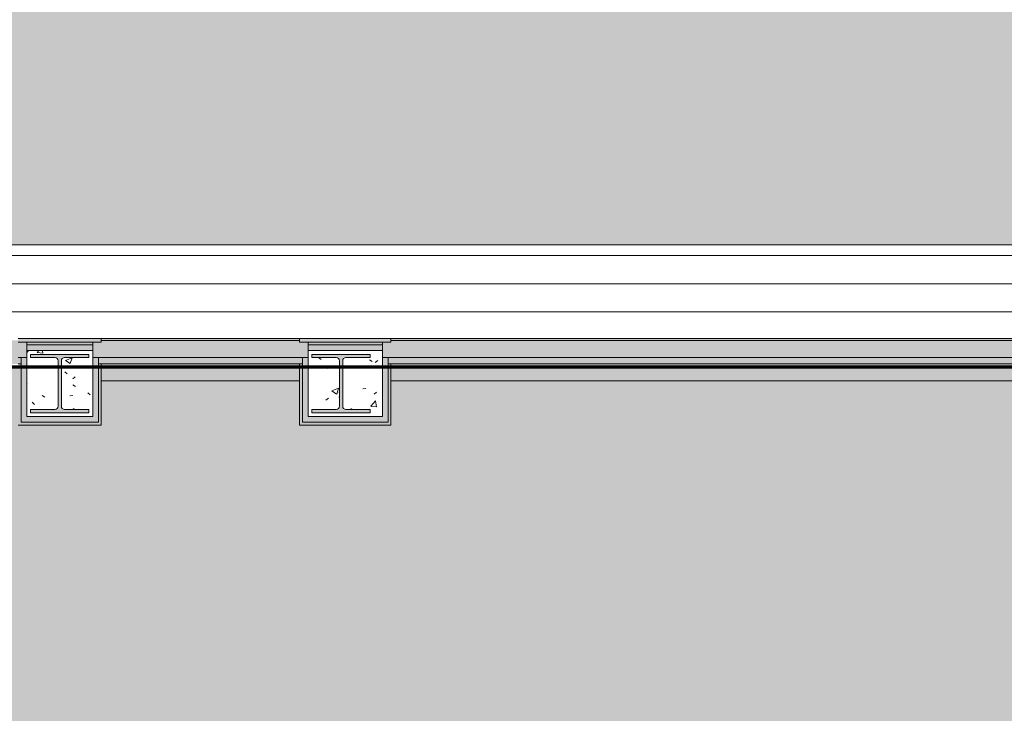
# Model space of a CAD drawing. Header units: millimetres. Extents: x -62758 to 78208, y -26429 to 33271.
# Tile 517 of 656: x -14909 to -9659, y 11067 to 14767. Entities that reach past the tile are written whole.
import ezdxf

# ---------------------------------------------------------------- set-up
doc = ezdxf.new("R2010")
doc.units = ezdxf.units.MM
for name, color, linetype, lineweight in [('A-DETL', 90, 'Continuous', 9), ('A-FLOR', 192, 'Continuous', 18), ('A-FLOR-PATT', 8, 'Continuous', 18), ('A-GENM', 13, 'Continuous', 9), ('A-WALL', 113, 'Continuous', 18), ('A-WALL-PATT', 111, 'Continuous', 25), ('S-COLS', 52, 'Continuous', 9)]:
    doc.layers.add(name, color=color, linetype=linetype, lineweight=lineweight)

# ---------------------------------------------------------------- blocks, each defined once
blk = doc.blocks.new('Modelos genéricos 1 - Modelos genéricos 3-5029057-PLANTA DE IMPERMEABILIZAÇÃO - TÉRREO')
at = {"layer": 'A-GENM', "lineweight": 5}
h = blk.add_hatch(dxfattribs=at)
h.set_pattern_fill('FP_131', color=256, style=0, pattern_type=2)
h.set_pattern_definition([(0, (2252.91, 2858.25), (0, 150), [])])
h.paths.add_polyline_path([(-14712.7, 7055.9), (-10508.2, 7055.9), (-10508.2, 7555.9), (-30776.4, 7555.9), (-30776.4, 13065.9), (-1295.5, 13065.9), (-1295.5, 10478.9), (-1239.5, 10478.9), (-1239.4, 10135.9), (-795.5, 10135.9), (-795.5, 13565.9), (-31276.4, 13565.9), (-31276.4, 7055.9), (-18799.9, 7055.9)])
at = {"layer": 'A-GENM', "color": 130, "lineweight": 5}
for p, q in [((-795.5, 13565.9), (-31276.4, 13565.9)), ((-14916.5, 13065.9), (-14474.5, 13065.9)), ((-13416.5, 13065.9), (-12929.5, 13065.9))]:
    blk.add_line(p, q, dxfattribs=at)
blk = doc.blocks.new('_ARQPWR_Pilar perfil I - _TP52-5763035-PLANTA DE IMPERMEABILIZAÇÃO - TÉRREO')
at = {"layer": 'S-COLS', "lineweight": 5}
blk.add_hatch(color=256, dxfattribs=at).paths.add_polyline_path([(-156, -156), (156, -156), (156, -138.6), (26.1, -138.6), (13.8, -133.5), (8.7, -121.2), (8.7, 121.2), (13.8, 133.5), (26.1, 138.6), (156, 138.6), (156, 156), (-156, 156), (-156, 138.6), (-26.1, 138.6), (-13.7, 133.3), (-8.7, 121.2), (-8.7, -121.2), (-13.8, -133.5), (-26.1, -138.6), (-156, -138.6), (-156, -154.1)])
at = {"layer": 'S-COLS', "color": 130, "lineweight": 5}
for p, q in [((156, 156), (-156, 156)), ((-156, 156), (-156, 138.6)), ((-156, 138.6), (-26.1, 138.6)), ((-8.7, 121.2), (-8.7, -121.2)), ((8.7, -121.2), (8.7, 121.2)), ((26.1, 138.6), (156, 138.6)), ((156, 138.6), (156, 156)), ((-26.1, -138.6), (-156, -138.6)), ((-156, -138.6), (-156, -156)), ((-156, -156), (156, -156)), ((156, -138.6), (26.1, -138.6)), ((156, -156), (156, -138.6))]:
    blk.add_line(p, q, dxfattribs=at)
for centre, start, end in [((-26.1, 121.2), 0, 90), ((26.1, 121.2), 90, 180), ((-26.1, -121.2), 270, 0), ((26.1, -121.2), 180, 270)]:
    blk.add_arc(centre, 17.4, start, end, dxfattribs=at)
blk = doc.blocks.new('FX-PNC-PILAR-TP113 - FX-PNC-PILAR-TP01-5761997-PLANTA DE IMPERMEABILIZAÇÃO - TÉRREO')
at = {"layer": 'S-COLS', "lineweight": 5}
h = blk.add_hatch(dxfattribs=at)
h.set_pattern_fill('FP_290', color=256, style=0, pattern_type=2)
h.set_pattern_definition([(320, (-61614.38, 22988.45), (-31.8783, -364.368), [38.1, -419.1]), (265, (-61614.38, 22988.45), (382.113, 70.486), [30.48, -335.28]), (10.451, (-61617.04, 22958.1), (350.2334, -293.885), [32.38, -356.18]), (316.184, (-61512.8, 22988.45), (-84.086, -542.158), [57.15, -628.65]), (6.636, (-61519.8, 22943.27), (494.855, -474.805), [48.57, -534.27]), (261.184, (-61512.8, 22988.45), (494.85, -474.81), [45.72, -502.92]), (291, (-61538.18, 22937.65), (-204.5305, -303.2285), [38.1, -419.1]), (236, (-61538.18, 22937.65), (368.376, -123.604), [30.48, -335.28]), (341.451, (-61555.22, 22912.4), (163.843, -426.834), [32.38, -356.18]), (307.5, (-61614.38, 22988.45), (169.11015, -6.17665), [16.764, -314.452, 16.764, -660.146]), (307.5, (-61614.38, 22988.45), (169.11015, -6.17665), [-347.98, -323.596, 16.764, -319.786]), (277.5, (-61614.38, 22988.45), (200.3615, -133.6389), [16.764, -177.292, 16.764, -435.102]), (277.5, (-61614.38, 22988.45), (200.3615, -133.6389), [-210.82, -306.832, 16.764, -111.506]), (237.5, (-61614.38, 23101.74), (-11.4584, -271.1818), [16.764, -110.236, 16.764, -905.256]), (237.5, (-61614.38, 23101.74), (-11.4584, -271.1818), [-143.764, -379.476, 16.764, -509.016]), (227.5, (-61614.38, 23152.54), (50.8528, -296.2585), [16.764, -148.336, 16.764, -619.76]), (227.5, (-61614.38, 23152.54), (50.8528, -296.2585), [-181.864, -246.38, 16.764, -356.616])])
h.paths.add_polyline_path([(-48964.5, 36192.7), (-48964.5, 35963), (-48612.5, 35963), (-48612.5, 36360), (-48964.5, 36360), (-48964.5, 36340)])
h.paths.add_polyline_path([(-48944.5, 36192.7), (-48944.5, 36340), (-48927.1, 36340), (-48927.1, 36210.1), (-48921.8, 36197.7), (-48909.7, 36192.7), (-48667.3, 36192.7), (-48655, 36197.8), (-48649.9, 36210.1), (-48649.9, 36340), (-48632.5, 36340), (-48632.5, 36028), (-48649.9, 36028), (-48649.9, 36157.9), (-48655.2, 36170.3), (-48667.3, 36175.3), (-48909.7, 36175.3), (-48922, 36170.2), (-48927.1, 36157.9), (-48927.1, 36028), (-48944.5, 36028), (-48944.5, 36175.3)])
at = {"layer": 'S-COLS', "color": 130, "lineweight": 5}
for p, q in [((-48612.5, 36360), (-48964.5, 36360)), ((-48964.5, 36360), (-48964.5, 35963)), ((-48612.5, 35963), (-48612.5, 36360)), ((-48964.5, 35963), (-48612.5, 35963))]:
    blk.add_line(p, q, dxfattribs=at)
blk = doc.blocks.new('FX-PNC-PILAR-TP114 - FX-PNC-PILAR-TP01-5762025-PLANTA DE IMPERMEABILIZAÇÃO - TÉRREO')
at = {"layer": 'S-COLS', "lineweight": 5}
h = blk.add_hatch(dxfattribs=at)
h.set_pattern_fill('FP_291', color=256, style=0, pattern_type=2)
h.set_pattern_definition([(320, (-61614.38, 21488.45), (-31.8783, -364.368), [38.1, -419.1]), (265, (-61614.38, 21488.45), (382.113, 70.486), [30.48, -335.28]), (10.451, (-61617.04, 21458.1), (350.2334, -293.885), [32.38, -356.18]), (316.184, (-61512.8, 21488.45), (-84.086, -542.158), [57.15, -628.65]), (6.636, (-61519.8, 21443.27), (494.855, -474.805), [48.57, -534.27]), (261.184, (-61512.8, 21488.45), (494.85, -474.81), [45.72, -502.92]), (291, (-61538.18, 21437.65), (-204.5305, -303.2285), [38.1, -419.1]), (236, (-61538.18, 21437.65), (368.376, -123.604), [30.48, -335.28]), (341.451, (-61555.22, 21412.4), (163.843, -426.834), [32.38, -356.18]), (307.5, (-61614.38, 21488.45), (169.11015, -6.17665), [16.764, -314.452, 16.764, -660.146]), (307.5, (-61614.38, 21488.45), (169.11015, -6.17665), [-347.98, -323.596, 16.764, -319.786]), (277.5, (-61614.38, 21488.45), (200.3615, -133.6389), [16.764, -177.292, 16.764, -435.102]), (277.5, (-61614.38, 21488.45), (200.3615, -133.6389), [-210.82, -306.832, 16.764, -111.506]), (237.5, (-61614.38, 21601.74), (-11.4584, -271.1818), [16.764, -110.236, 16.764, -905.256]), (237.5, (-61614.38, 21601.74), (-11.4584, -271.1818), [-143.764, -379.476, 16.764, -509.016]), (227.5, (-61614.38, 21652.54), (50.8528, -296.2585), [16.764, -148.336, 16.764, -619.76]), (227.5, (-61614.38, 21652.54), (50.8528, -296.2585), [-181.864, -246.38, 16.764, -356.616])])
h.paths.add_polyline_path([(-48964.5, 36157.9), (-48964.5, 36008), (-48612.5, 36008), (-48612.5, 36360), (-48964.5, 36360), (-48964.5, 36175.3)])
h.paths.add_polyline_path([(-48944.5, 36192.7), (-48944.5, 36340), (-48927.1, 36340), (-48927.1, 36210.1), (-48922, 36197.8), (-48909.7, 36192.7), (-48664.7, 36193.8), (-48655, 36197.8), (-48649.9, 36210.1), (-48649.9, 36340), (-48632.5, 36340), (-48632.5, 36028), (-48649.9, 36028), (-48649.9, 36157.9), (-48655.2, 36170.3), (-48667.3, 36175.3), (-48909.7, 36175.3), (-48922, 36170.2), (-48927.1, 36157.9), (-48927.1, 36028), (-48944.5, 36028), (-48944.5, 36175.3)])
at = {"layer": 'S-COLS', "color": 130, "lineweight": 5}
for p, q in [((-48612.5, 36360), (-48964.5, 36360)), ((-48964.5, 36360), (-48964.5, 36008)), ((-48612.5, 36008), (-48612.5, 36360)), ((-48964.5, 36008), (-48612.5, 36008))]:
    blk.add_line(p, q, dxfattribs=at)
blk = doc.blocks.new('BE-PMSa-MOD-ARQ-ESCOLA-EX-000-R_0056_rvt-1-PLANTA DE IMPERMEABILIZAÇÃO - TÉRREO')
at = {"layer": 'A-FLOR-PATT', "lineweight": 5}
h = blk.add_hatch(dxfattribs=at)
h.set_pattern_fill('FP_7', color=31, style=0, pattern_type=2)
h.set_pattern_definition([(0, (0, 0), (812.8, 203.2), [33.528, -576.072, 33.528, -576.072, -3251.2]), (0, (0, 0), (812.8, 203.2), [-1219.2, 33.528, -1185.672, 33.528, -576.072, -1422.4]), (0, (0, 0), (812.8, 203.2), [-3048, 33.528, -372.872, 33.528, -982.472]), (120, (304.8, 101.6), (-582.3764, 602.30545), [33.528, -576.072, 33.528, -576.072, -3251.2]), (120, (304.8, 101.6), (-582.3764, 602.30545), [-1219.2, 33.528, -1185.672, 33.528, -576.072, -1422.4]), (120, (304.8, 101.6), (-582.3764, 602.30545), [-3048, 33.528, -372.872, 33.528, -982.472]), (240, (406.4, 508), (-230.4236, -805.50545), [33.528, -576.072, 33.528, -576.072, -3251.2]), (240, (406.4, 508), (-230.4236, -805.50545), [-1219.2, 33.528, -1185.672, 33.528, -576.072, -1422.4]), (240, (406.4, 508), (-230.4236, -805.50545), [-3048, 33.528, -372.872, 33.528, -982.472])])
h.paths.add_polyline_path([(-21335.5, 7705.9), (-21335.5, 10261.3), (-20691.5, 10262.1), (-20691.5, 10507.9), (-20249.5, 10507.9), (-20249.5, 10261.3), (-14566.5, 10262.1), (-14566.5, 10507.9), (-14124.5, 10507.9), (-14124.5, 10261.4), (-13021.5, 10262.1), (-13021.5, 10462.9), (-12669.5, 10462.9), (-12669.1, 10261.4), (-12135.5, 10261.4), (-12135.5, 10260.2), (-7685.5, 10260.2), (-7685.5, 10478.9), (-7295.5, 10478.9), (-7295.5, 10260.2), (-2935.5, 10260.2), (-2935.5, 10229.1), (-2918, 10224.4), (-2905.2, 10211.6), (-2900.9, 10192.8), (-2906, 10175.9), (-2913.4, 10168.4), (-2900.9, 10155.9), (-2895.5, 10135.9), (-2844.4, 10135.9), (-2844.4, 10478.9), (-2454.4, 10478.9), (-2454.4, 10135.9), (-1629.5, 10135.9), (-1629.5, 10478.9), (-1445.5, 10478.9), (-1445.5, 12840.9), (-2430.4, 12840.9), (-2430.4, 12609.4), (-2868.4, 12609.4), (-2868.4, 12840.9), (-7295.5, 12840.9), (-7295.5, 12633.9), (-7685.5, 12633.9), (-7685.5, 12840.9), (-12929.5, 12840.9), (-12929.5, 12604.9), (-13416.5, 12604.9), (-13416.5, 12840.9), (-14474.5, 12840.9), (-14474.5, 12604.9), (-14916.5, 12604.9), (-14916.5, 12840.9), (-20249.5, 12840.9), (-20249.5, 12604.9), (-20691.5, 12604.9), (-20691.5, 12840.9), (-25674.5, 12840.9), (-25674.5, 12604.9), (-26116.5, 12604.9), (-26116.5, 12840.9), (-27395.5, 12840.9), (-27395.5, 7705.9), (-26974.2, 7705.9)])
h.paths.add_polyline_path([(-26114.5, 10066.9), (-26114.5, 10506.9), (-25676.5, 10506.9), (-25676.5, 10066.9), (-26099.5, 10066.9)])
h.paths.add_polyline_path([(-7637.5, 10139.9), (-7637.5, 10433.9), (-7640.5, 10433.9), (-7640.5, 10139.9)])
h.paths.add_polyline_path([(-7343.5, 10139.9), (-7340.5, 10139.9), (-7340.5, 10433.9), (-7343.5, 10433.9), (-7343.5, 10142.9)])
h.paths.add_polyline_path([(-2931.6, 10174.8), (-2927.7, 10175.9), (-2922.7, 10178.8), (-2917.3, 10186.6), (-2915.9, 10190.6), (-2915.9, 10197.6), (-2918.2, 10204.1), (-2922.7, 10209.4), (-2931.2, 10213.3), (-2935.5, 10213.3), (-2934.5, 10175.6), (-2933.4, 10175.3)])
h.paths.add_polyline_path([(3940.5, 31476.9), (3940.5, 32334.9), (-33454.5, 32775.7), (-33454.5, 31476.9), (3679.7, 31476.9)])
h = blk.add_hatch(dxfattribs=at)
h.set_pattern_fill('FP_5', color=215, style=0, pattern_type=2)
h.set_pattern_definition([(45, (-18186.55, -4434.14), (0, 212.13203), [450, -150]), (135, (-18080.48, -4328.07), (1e-14, 212.13203), [450, -150])])
h.paths.add_polyline_path([(-7477.5, -25688.8), (-7477.5, 2311.9), (-2935.5, 2311.9), (-2935.5, 7555.9), (-10508.2, 7555.9), (-10508.2, 7055.9), (-31276.4, 7055.9), (-31276.4, 13565.9), (-1433, 13565.9), (-1433, 16651.9), (-1626.5, 16651.9), (-1626.5, 16845.9), (-7087.5, 16845.9), (-7087.5, 16651.9), (-7471.5, 16651.9), (-7471.5, 16845.9), (-10558.5, 16845.9), (-10558.5, 16625.9), (-11000.5, 16625.9), (-11000.5, 16845.9), (-18577.5, 16845.9), (-18577.5, 16651.9), (-18961.5, 16651.9), (-18961.5, 16845.9), (-22082.5, 16845.9), (-22082.5, 16651.9), (-22466.5, 16651.9), (-22466.5, 16845.9), (-30072.5, 16845.9), (-30072.5, 16651.9), (-30456.5, 16651.9), (-30456.5, 16845.9), (-33457, 16845.9), (-33457, 15656.9), (-33352.5, 15656.9), (-33352.5, 15266.9), (-33457, 15266.9), (-33456.7, 7973.4), (-33325.5, 7973.4), (-33325.5, 7540.4), (-33457, 7540.4), (-33457, 6792.9), (-33747, 6792.9), (-33747, 7759.3), (-34115.5, 7759.3), (-34115.5, 7729.3), (-36915.5, 7730.2), (-36915.5, 7759.3), (-37320.5, 7759.3), (-37320.5, 7540.4), (-37758.5, 7540.4), (-37758.5, 7759.3), (-38115.5, 7759.3), (-38115.5, 7729.3), (-40915.5, 7730.2), (-40915.5, 7759.3), (-41332, 7759.3), (-41332, 7303), (-41294.1, 7303), (-41294.1, 7360.3), (-33786, 7359.8), (-33786, 7303), (-33748, 7303), (-33748, 7233.4), (-33786, 7233.4), (-33786, 7159.6), (-41294.1, 7160.3), (-41294.1, 7233.4), (-41332, 7233.4), (-41332, 6792.9), (-41622, 6792.9), (-41622, 7540.4), (-41753.5, 7540.4), (-41753.5, 7973.4), (-41622, 7973.4), (-41622, 8962.8), (-44952, 8962.8), (-44952, 7948.9), (-44844.5, 7948.9), (-44844.5, 7564.9), (-44952, 7564.9), (-44952, 6792.9), (-45242, 6792.9), (-45242, 7233.4), (-45259, 7233.4), (-45259, 7303), (-45242, 7303), (-45242, 7750.6), (-46750.9, 7750.6), (-46750.9, 7729.3), (-49550.9, 7730.2), (-49550.9, 7750.6), (-49809, 7750.6), (-49809, 7540.4), (-49941.5, 7540.4), (-49941.5, 7360.3), (-46497, 7359.8), (-46497, 7303), (-46459, 7303), (-46459, 7233.4), (-46497, 7233.4), (-46497, 7159.6), (-49941.5, 7159.6), (-49941.5, 6792.9), (-50231.5, 6792.9), (-50231.5, 7759.3), (-57817, 7759.3), (-57817, 7360.3), (-50290.3, 7359.8), (-50290.3, 7303), (-50252.3, 7303), (-50252.3, 7233.4), (-50290.3, 7233.4), (-50290.3, 7159.6), (-57817, 7159.6), (-57817, 6792.9), (-57979.5, 6792.9), (-57979.5, 6752.9), (-57990.5, 6752.9), (-57990.5, 5756), (-57979.5, 5756), (-57979.5, 5716), (-57983, 5716), (-57983, 5636), (-58037, 5636), (-58037, 3636), (-57983, 3636), (-57983, 3556), (-57993, 3556), (-57993, 3516), (-58004, 3516), (-58004, 2351.5), (-57993, 2351.5), (-57993, 2311.5), (-52960.9, 2311.5), (-52960.9, 2401), (-52558.4, 2401), (-52558.4, 2311.5), (-46406.8, 2311.5), (-46406.8, 2388), (-46020.8, 2388), (-46020.8, 2311.5), (-39870.2, 2311.5), (-39870.2, 2387.6), (-39484.2, 2387.6), (-39484.2, 2311.5), (-33327.4, 2311.5), (-33327.4, 2387.6), (-32941.4, 2387.6), (-32941.4, 2311.5), (-30833.3, 2311.5), (-30833.3, 2322), (-30831.3, 2324), (-30773.3, 2324), (-30773.3, 2311.5), (-28535.8, 2311.5), (-28535.8, 2324), (-28477.8, 2324), (-28475.8, 2322), (-28475.8, 2311.5), (-27088, 2311.5), (-27088, 2392.6), (-26712, 2392.6), (-26712, 2311.5), (-9894.9, 2311.5), (-9894.9, -25665.7), (-7620.6, -25687.4), (-7620.3, -25685.9), (-7546.3, -25687.4)])
h.paths.add_polyline_path([(-7730.1, -25658.7), (-7770.1, -25657.9), (-7751.4, -24718.1), (-7711.4, -24718.9), (-7718.2, -25063.7)])
h.paths.add_polyline_path([(-9669.7, -25620.1), (-9709.7, -25619.3), (-9691, -24679.5), (-9651, -24680.3), (-9669.4, -25603.3)])
h.paths.add_polyline_path([(-8711.3, -22737.2), (-8712.4, -22733.4), (-8713.6, -22734.8), (-8712.4, -22736.1)])
h.paths.add_polyline_path([(-8711.3, -22739.1), (-8711.3, -22737.2), (-8713.3, -22737.2), (-8712.1, -22738.3)])
h.paths.add_polyline_path([(-8711.3, -22730.4), (-8713.6, -22733.4), (-8711.3, -22731.2)])
h.paths.add_polyline_path([(-8661.3, -22732.2), (-8660.1, -22736), (-8658.9, -22734.7), (-8660.1, -22733.4)])
h.paths.add_polyline_path([(-8661.3, -22731.2), (-8661.3, -22732.2), (-8659.9, -22732.2)])
h.paths.add_polyline_path([(-8711.3, -22739.7), (-8711.3, -22739.1), (-8723.5, -22739.5), (-8730, -22739.1), (-8739.2, -22739.6), (-8741.7, -22738.3), (-8741.9, -22732.2), (-8740.8, -22730.1), (-8733.4, -22729.8), (-8726.3, -22730.4), (-8716.9, -22729.9), (-8711.3, -22729.7), (-8661.3, -22730.4), (-8661.3, -22731.2), (-8645.7, -22729.8), (-8634, -22730.7), (-8631.8, -22730.4), (-8629.5, -22736), (-8630.5, -22739.1), (-8631.3, -22738.3), (-8632.2, -22738.3), (-8641.2, -22739.7), (-8656.5, -22739), (-8661.3, -22739.2), (-8661.3, -22739.7)])
h.paths.add_polyline_path([(-8630.9, -22737.6), (-8629, -22734.7), (-8631, -22732.2), (-8631.2, -22736.6), (-8631, -22737.2)])
h.paths.add_polyline_path([(-27043, 2311.5), (-27040.5, 2311.5), (-27040.5, 2342.6), (-26757, 2342.6), (-26757, 2347.6), (-27043, 2347.6), (-27043, 2322.6)])
h.paths.add_polyline_path([(-57884.2, 2405.1), (-57910.1, 2408.5), (-57934.2, 2418.5), (-57954.9, 2434.4), (-57970.8, 2455.1), (-57980.8, 2479.2), (-57984.2, 2505.1), (-57980.8, 2531), (-57970.8, 2555.1), (-57954.9, 2575.8), (-57934.2, 2591.7), (-57910.1, 2601.7), (-57884.2, 2605.1), (-57858.4, 2601.7), (-57834.2, 2591.7), (-57813.5, 2575.8), (-57797.6, 2555.1), (-57787.6, 2531), (-57784.2, 2505.1), (-57787.6, 2479.2), (-57797.6, 2455.1), (-57813.5, 2434.4), (-57834.2, 2418.5), (-57858.4, 2408.5)])
h.paths.add_polyline_path([(-45986.7, 2407.5), (-46012.6, 2410.9), (-46036.7, 2420.9), (-46057.4, 2436.8), (-46073.3, 2457.5), (-46083.3, 2481.7), (-46086.7, 2507.5), (-46083.3, 2533.4), (-46073.3, 2557.5), (-46057.4, 2578.2), (-46035.8, 2594.5), (-46012, 2604.2), (-45986.7, 2607.5), (-45960.9, 2604.1), (-45936.7, 2594.1), (-45916, 2578.2), (-45900.1, 2557.5), (-45890.1, 2533.4), (-45886.7, 2507.5), (-45890.1, 2481.7), (-45900.1, 2457.5), (-45916, 2436.8), (-45936.7, 2420.9), (-45960.9, 2410.9)])
h.paths.add_polyline_path([(-33908.2, 2410.8), (-33934.1, 2414.2), (-33958.2, 2424.2), (-33978.9, 2440.1), (-33994.8, 2460.8), (-34004.8, 2484.9), (-34008.2, 2510.8), (-34004.8, 2536.7), (-33994.8, 2560.8), (-33978.9, 2581.5), (-33958.2, 2597.4), (-33934.1, 2607.4), (-33908.2, 2610.8), (-33882.3, 2607.4), (-33858.2, 2597.4), (-33837.5, 2581.5), (-33821.6, 2560.8), (-33811.6, 2536.7), (-33808.2, 2510.8), (-33811.6, 2484.9), (-33821.6, 2460.8), (-33837.5, 2440.1), (-33858.2, 2424.2), (-33882.3, 2414.2)])
h.paths.add_polyline_path([(-43358, 4810.1), (-43355.4, 4807.7), (-43354.2, 4810.1), (-43356.8, 4810.1)])
h.paths.add_polyline_path([(-43359.8, 4810.1), (-43356.8, 4807.8), (-43359, 4810.1)])
h.paths.add_polyline_path([(-43358, 4860.1), (-43354.2, 4861.2), (-43355.5, 4862.4), (-43356.8, 4861.2)])
h.paths.add_polyline_path([(-43359, 4860.1), (-43358, 4860.1), (-43358, 4861.4)])
h.paths.add_polyline_path([(-43355.5, 4892.3), (-43358, 4890.3), (-43353.6, 4890.1), (-43353.6, 4891.1), (-43354.9, 4891.9)])
h.paths.add_polyline_path([(-43351.1, 4810.1), (-43353, 4810.1), (-43353, 4808), (-43351.9, 4809.2)])
h.paths.add_polyline_path([(-43355.5, 4778.9), (-43360.1, 4780.6), (-43360.4, 4788), (-43359.8, 4795), (-43360.3, 4804.4), (-43360.5, 4810.1), (-43359.8, 4860.1), (-43359, 4860.1), (-43360.4, 4875.6), (-43359.5, 4887.3), (-43359.8, 4889.5), (-43354.2, 4891.9), (-43351.1, 4890.8), (-43351.9, 4890), (-43351.9, 4889.1), (-43350.5, 4880.1), (-43351.2, 4864.8), (-43351, 4860.1), (-43350.5, 4860.1), (-43351.3, 4779.7), (-43354.7, 4779)])
h.paths.add_polyline_path([(-33902.7, 7378.2), (-33928.6, 7381.6), (-33952.7, 7391.6), (-33973.5, 7407.5), (-33989.3, 7428.2), (-33999.3, 7452.3), (-34002.7, 7478.2), (-33999.3, 7504.1), (-33989.3, 7528.2), (-33973.5, 7548.9), (-33952.7, 7564.8), (-33928.6, 7574.8), (-33902.7, 7578.2), (-33876.9, 7574.8), (-33852.7, 7564.8), (-33832, 7548.9), (-33816.1, 7528.2), (-33806.2, 7504.1), (-33802.7, 7478.2), (-33806.2, 7452.3), (-33816.1, 7428.2), (-33832, 7407.5), (-33855.7, 7390.3), (-33876.9, 7381.6)])
h.paths.add_polyline_path([(-57704.1, 7403.2), (-57730, 7406.6), (-57754.1, 7416.6), (-57774.8, 7432.5), (-57790.7, 7453.2), (-57800.7, 7477.3), (-57804.1, 7503.2), (-57800.7, 7529.1), (-57790.7, 7553.2), (-57774.8, 7573.9), (-57754.1, 7589.8), (-57730, 7599.8), (-57704.1, 7603.2), (-57678.2, 7599.8), (-57654.1, 7589.8), (-57633.4, 7573.9), (-57617.5, 7553.2), (-57607.5, 7529.1), (-57604.1, 7503.2), (-57607.5, 7477.3), (-57617.5, 7453.2), (-57633.4, 7432.5), (-57654.1, 7416.6), (-57678.2, 7406.6)])
h.paths.add_polyline_path([(-41174.6, 7436.7), (-41200.4, 7440.1), (-41224.6, 7450.1), (-41245.3, 7466), (-41261.2, 7486.7), (-41271.2, 7510.8), (-41274.6, 7536.7), (-41271.2, 7562.6), (-41261.2, 7586.7), (-41245.3, 7607.4), (-41224.6, 7623.3), (-41200.4, 7633.3), (-41174.6, 7636.7), (-41148.7, 7633.3), (-41124.6, 7623.3), (-41103.9, 7607.4), (-41088, 7586.7), (-41078, 7562.6), (-41074.6, 7536.7), (-41078, 7510.8), (-41088, 7486.7), (-41103.9, 7466), (-41124.6, 7450.1), (-41148.7, 7440.1)])
h.paths.add_polyline_path([(-30626.4, 7705.9), (-28410.4, 7705.9), (-28410.4, 7948.9), (-28020.4, 7948.9), (-28020.4, 7705.9), (-27395.5, 7705.9), (-27395.5, 12840.9), (-26116.5, 12840.9), (-26116.5, 12915.9), (-28020.4, 12915.9), (-28020.4, 12633.9), (-28410.4, 12633.9), (-28410.4, 12915.9), (-30626.4, 12915.9), (-30626.4, 7826.3)])
h.paths.add_polyline_path([(-30776.4, 7555.9), (-30626.4, 7555.9), (-30626.4, 7705.9), (-30776.4, 7705.9), (-30776.4, 7605.2)])
h.paths.add_polyline_path([(-33883.1, 7710.8), (-33889.3, 7712.5), (-33891.9, 7714.5), (-33895.2, 7720.1), (-33895.2, 7726.6), (-33891.3, 7732.5), (-33883.5, 7735.8), (-33879.9, 7735.4), (-33873.7, 7731.2), (-33871, 7726.6), (-33871, 7720.1), (-33874.3, 7714.5), (-33879.9, 7711.3)])
h.paths.add_polyline_path([(-57603.3, 7713.3), (-57609.5, 7714.9), (-57612.1, 7716.9), (-57615.3, 7722.5), (-57615.3, 7729), (-57612.1, 7734.6), (-57606.5, 7737.8), (-57600, 7737.8), (-57594.4, 7734.6), (-57591.2, 7729), (-57591.2, 7722.5), (-57594.4, 7716.9), (-57600, 7713.7)])
h.paths.add_polyline_path([(-13416.5, 12840.9), (-13416.5, 12915.9), (-14474.5, 12915.9), (-14474.5, 12840.9), (-13491.5, 12840.9)])
h.paths.add_polyline_path([(-12929.5, 12840.9), (-7685.5, 12840.9), (-7685.5, 12915.9), (-12929.5, 12915.9)])
h.paths.add_polyline_path([(-19821.7, 12840.9), (-14916.5, 12840.9), (-14916.5, 12915.9), (-20249.5, 12915.9), (-20249.5, 12840.9)])
h.paths.add_polyline_path([(-20691.5, 12840.9), (-20691.5, 12915.9), (-25674.5, 12915.9), (-25674.5, 12840.9), (-20766.5, 12840.9)])
h.paths.add_polyline_path([(-7295.5, 12840.9), (-2868.4, 12840.9), (-2868.4, 12915.9), (-7295.5, 12915.9)])
h.paths.add_polyline_path([(-2430.4, 12840.9), (-1445.5, 12840.9), (-1445.5, 12915.9), (-2430.4, 12915.9)])
h.paths.add_polyline_path([(-7310.5, 13017.9), (-7295.5, 13017.9), (-7295.5, 13065.9), (-7685.5, 13065.9), (-7685.5, 13017.9), (-7340.5, 13017.9)])
h.paths.add_polyline_path([(-28065.4, 13017.9), (-28020.4, 13017.9), (-28020.4, 13065.9), (-28410.4, 13065.9), (-28410.4, 13017.9), (-28077.6, 13017.9)])
h.paths.add_polyline_path([(-2451.1, 13042.4), (-2430.4, 13042.4), (-2430.4, 13065.9), (-2868.4, 13065.9), (-2868.4, 13042.4), (-2475.4, 13042.4)])
h.paths.add_polyline_path([(-26116.5, 13046.9), (-25674.5, 13046.9), (-25674.5, 13065.9), (-26116.5, 13065.9), (-26116.5, 13055.9)])
h.paths.add_polyline_path([(-12974.5, 13046.9), (-12929.5, 13046.9), (-12929.5, 13065.9), (-13416.5, 13065.9), (-13416.5, 13046.9), (-13180, 13046.9)])
h.paths.add_polyline_path([(-20294.5, 13046.9), (-20249.5, 13046.9), (-20249.5, 13065.9), (-20691.5, 13065.9), (-20691.5, 13046.9), (-20332.6, 13046.9)])
h.paths.add_polyline_path([(-14519.5, 13046.9), (-14474.5, 13046.9), (-14474.5, 13065.9), (-14916.5, 13065.9), (-14916.5, 13046.9), (-14712.7, 13046.9)])
h.paths.add_polyline_path([(-8501.7, 14834.1), (-8498.8, 14836), (-8501.7, 14836.9), (-8503.9, 14835.6)])
h.paths.add_polyline_path([(-8499.2, 14866.4), (-8503, 14865.2), (-8501.7, 14864), (-8500.4, 14865.2)])
h.paths.add_polyline_path([(-8504.2, 14916.4), (-8500.4, 14917.5), (-8501.7, 14918.7), (-8503, 14917.5)])
h.paths.add_polyline_path([(-8501.7, 14921.1), (-8498.2, 14916.4), (-8498.2, 14917.3), (-8500.5, 14919.8)])
h.paths.add_polyline_path([(-8506, 14916.4), (-8504.2, 14916.4), (-8504.2, 14918.4), (-8505.2, 14917.2)])
h.paths.add_polyline_path([(-8501.7, 14834.1), (-8506.1, 14835.9), (-8505.6, 14836.7), (-8505.2, 14837.3), (-8506.6, 14846.3), (-8506, 14861.6), (-8506.2, 14866.4), (-8506.7, 14866.4), (-8506, 14946.6), (-8499.2, 14947), (-8497.1, 14945.9), (-8496.7, 14938.5), (-8497.4, 14931.4), (-8496.9, 14922), (-8496.7, 14916.4), (-8497.4, 14866.4), (-8498.2, 14866.4), (-8496.8, 14850.8), (-8497.7, 14839.1), (-8497.7, 14836.7), (-8497.7, 14835.5)])
h.paths.add_polyline_path([(-21087.2, 14834.1), (-21084.3, 14836), (-21087.2, 14836.9), (-21089.5, 14835.6)])
h.paths.add_polyline_path([(-21084.7, 14866.4), (-21088.5, 14865.2), (-21087.2, 14864), (-21085.9, 14865.2)])
h.paths.add_polyline_path([(-21089.7, 14916.4), (-21085.9, 14917.5), (-21087.3, 14918.7), (-21088.5, 14917.5)])
h.paths.add_polyline_path([(-21087.2, 14921.1), (-21083.7, 14916.4), (-21083.7, 14917.3), (-21086, 14919.8)])
h.paths.add_polyline_path([(-21091.5, 14916.4), (-21089.7, 14916.4), (-21089.7, 14918.4), (-21090.7, 14917.2)])
h.paths.add_polyline_path([(-21087.2, 14834.1), (-21091.6, 14835.9), (-21091.2, 14836.7), (-21090.8, 14837.3), (-21092.2, 14846.3), (-21091.5, 14861.6), (-21091.7, 14866.4), (-21092.2, 14866.4), (-21091.5, 14946.6), (-21084.7, 14947), (-21082.6, 14945.9), (-21082.3, 14938.5), (-21082.9, 14931.4), (-21082.4, 14922), (-21082.2, 14916.4), (-21082.9, 14866.4), (-21083.7, 14866.4), (-21082.3, 14850.8), (-21083.2, 14839.1), (-21083.2, 14836.7), (-21083.2, 14835.5)])
h.paths.add_polyline_path([(-30958.7, 14888.9), (-30959.9, 14892.7), (-30961.1, 14891.3), (-30959.9, 14890.1)])
h.paths.add_polyline_path([(-30958.7, 14887), (-30958.7, 14888.9), (-30960.8, 14888.9), (-30959.6, 14887.8)])
h.paths.add_polyline_path([(-30958.7, 14895.7), (-30961, 14892.7), (-30958.7, 14894.9)])
h.paths.add_polyline_path([(-30908.7, 14893.9), (-30907.6, 14890.1), (-30906.4, 14891.4), (-30907.6, 14892.7)])
h.paths.add_polyline_path([(-30908.7, 14894.9), (-30908.7, 14893.9), (-30907.4, 14893.9)])
h.paths.add_polyline_path([(-30908.7, 14886.4), (-30989.1, 14887.2), (-30989.4, 14893.9), (-30988.2, 14896), (-30980.8, 14896.3), (-30973.8, 14895.7), (-30964.4, 14896.2), (-30958.7, 14896.4), (-30908.7, 14895.7), (-30908.7, 14894.9), (-30893.2, 14896.3), (-30881.5, 14895.4), (-30879.3, 14895.7), (-30876.9, 14890.1), (-30878, 14887), (-30878.8, 14887.8), (-30879.7, 14887.8), (-30888.7, 14886.4), (-30904, 14887.1), (-30908.7, 14886.9), (-30908.7, 14886.4)])
h.paths.add_polyline_path([(-30878.4, 14888.5), (-30876.5, 14891.4), (-30878.5, 14893.9), (-30878.7, 14889.5), (-30878.5, 14888.9)])
at = {"layer": 'A-WALL', "lineweight": 5}
for color, points in [(254, [(-14871.5, 13031.9), (-14519.5, 13031.9), (-14519.5, 13046.9), (-14871.5, 13046.9)]), (9, [(-14474.5, 13055.9), (-13416.5, 13055.9), (-13416.5, 13065.9), (-14474.5, 13065.9)]), (254, [(-13371.5, 13031.9), (-12974.5, 13031.9), (-12974.5, 13046.9), (-13371.5, 13046.9)]), (9, [(-8581.9, 13055.9), (-7685.5, 13055.9), (-7685.5, 13065.9), (-12929.5, 13065.9), (-12929.5, 13055.9), (-10625.5, 13055.9)]), (9, [(-16756.3, 12930.9), (-14901.5, 12930.9), (-14901.5, 12965.9), (-20264.5, 12965.9), (-20264.5, 12930.9), (-18799.9, 12930.9)]), (254, [(-14916.5, 12604.9), (-14901.5, 12604.9), (-14901.5, 12930.9), (-14916.5, 12930.9), (-14916.5, 12619.9)]), (9, [(-13690.9, 12930.9), (-13401.5, 12930.9), (-13401.5, 12965.9), (-14489.5, 12965.9), (-14489.5, 12930.9), (-14474.5, 12930.9)]), (254, [(-14489.5, 12619.9), (-14474.5, 12620.5), (-14474.5, 12930.9), (-14489.5, 12930.9), (-14489.5, 12649.9)]), (254, [(-13416.5, 12604.9), (-13401.5, 12604.9), (-13401.5, 12930.9), (-13416.5, 12930.9), (-13416.5, 12619.9)]), (9, [(-12929.5, 12930.9), (-7670.5, 12930.9), (-7670.5, 12965.9), (-12944.5, 12965.9), (-12944.5, 12930.9)]), (254, [(-12944.5, 12619.9), (-12929.5, 12620.4), (-12929.5, 12930.9), (-12944.5, 12930.9), (-12944.5, 12649.9)]), (254, [(-14539.5, 12604.9), (-14474.5, 12604.9), (-14474.5, 12619.9), (-14901.5, 12619.9), (-14901.5, 12604.9), (-14686.8, 12604.9)]), (254, [(-13039.5, 12604.9), (-12929.5, 12604.9), (-12929.5, 12619.9), (-13401.5, 12619.9), (-13401.5, 12604.9), (-13180, 12604.9)])]:
    blk.add_hatch(color=color, dxfattribs=at).paths.add_polyline_path(points)
at = {"layer": 'A-WALL'}
for points in [[(-14871.5, 13001.9), (-14519.5, 13001.9), (-14519.5, 13031.9), (-14871.5, 13031.9)], [(-13371.5, 13001.9), (-12974.5, 13001.9), (-12974.5, 13031.9), (-13371.5, 13031.9)], [(-14887.6, 12619.9), (-14871.5, 12619.9), (-14871.5, 12965.9), (-14901.5, 12965.9), (-14901.5, 12619.9)], [(-14519.5, 12649.9), (-14489.5, 12649.9), (-14489.5, 12965.9), (-14519.5, 12965.9), (-14519.5, 12704.7)], [(-13371.5, 12619.9), (-13371.5, 12965.9), (-13401.5, 12965.9), (-13401.5, 12619.9), (-13387.6, 12619.9)], [(-12974.5, 12649.9), (-12944.5, 12649.9), (-12944.5, 12965.9), (-12974.5, 12965.9), (-12974.5, 12704.7)], [(-14539.5, 12619.9), (-14489.5, 12619.9), (-14489.5, 12649.9), (-14871.5, 12649.9), (-14871.5, 12619.9), (-14686.8, 12619.9)], [(-13039.5, 12619.9), (-12944.5, 12619.9), (-12944.5, 12649.9), (-13371.5, 12649.9), (-13371.5, 12619.9), (-13180, 12619.9)]]:
    blk.add_hatch(color=253, dxfattribs=at).paths.add_polyline_path(points)
at = {"layer": 'A-WALL-PATT', "lineweight": 5}
for points in [[(-20264.5, 12965.9), (-14871.5, 12965.9), (-14871.5, 13046.9), (-14916.5, 13046.9), (-14916.5, 13055.9), (-20249.5, 13055.9), (-20249.5, 13046.9), (-20294.5, 13046.8), (-20294.5, 12965.9)], [(-13416.5, 12965.9), (-13371.5, 12965.9), (-13371.5, 13046.9), (-13416.5, 13046.9), (-13416.5, 13055.9), (-14474.5, 13055.9), (-14474.5, 13046.9), (-14519.5, 13046.5), (-14519.5, 12965.9), (-13690.9, 12965.9)], [(-7640.5, 12965.9), (-7640.5, 13017.9), (-7685.5, 13017.9), (-7685.5, 13055.9), (-12929.5, 13055.9), (-12929.5, 13046.9), (-12974.5, 13046.9), (-12974.5, 12965.9), (-7670.5, 12965.9)]]:
    blk.add_hatch(color=251, dxfattribs=at).paths.add_polyline_path(points)
at = {"layer": 'A-WALL-PATT', "lineweight": 18}
for points in [[(-14474.5, 12915.9), (-13416.5, 12915.9), (-13416.5, 12930.9), (-14474.5, 12930.9)], [(-8581.9, 12915.9), (-7685.5, 12915.9), (-7685.5, 12930.9), (-12929.5, 12930.9), (-12929.5, 12915.9), (-10625.5, 12915.9)]]:
    blk.add_hatch(color=10, dxfattribs=at).paths.add_polyline_path(points)
at = {"layer": 'A-FLOR', "color": 170, "lineweight": 5}
for p, q in [((-14474.5, 12840.9), (-13416.5, 12840.9)), ((-12929.5, 12840.9), (-7685.5, 12840.9))]:
    blk.add_line(p, q, dxfattribs=at)
at = {"layer": 'A-WALL', "color": 90, "lineweight": 9}
for p, q in [((-14519.5, 13046.9), (-14916.5, 13046.9)), ((-14489.5, 13046.9), (-14519.5, 13046.9)), ((-14474.5, 13046.9), (-14489.5, 13046.9)), ((-13416.5, 13065.9), (-14474.5, 13065.9)), ((-14474.5, 13065.9), (-14474.5, 13046.9)), ((-13416.5, 13046.9), (-13416.5, 13065.9)), ((-12974.5, 13046.9), (-13416.5, 13046.9)), ((-12944.5, 13046.9), (-12974.5, 13046.9)), ((-12929.5, 13046.9), (-12944.5, 13046.9)), ((-7685.5, 13065.9), (-12929.5, 13065.9)), ((-12929.5, 13065.9), (-12929.5, 13046.9)), ((-14871.5, 13001.9), (-14519.5, 13001.9)), ((-14871.5, 12965.9), (-14871.5, 13001.9)), ((-14519.5, 13001.9), (-14519.5, 12965.9)), ((-13371.5, 13001.9), (-12974.5, 13001.9)), ((-13371.5, 12965.9), (-13371.5, 13001.9)), ((-12974.5, 13001.9), (-12974.5, 12965.9)), ((-14871.5, 12649.9), (-14871.5, 12965.9)), ((-14519.5, 12965.9), (-14519.5, 12649.9)), ((-14474.5, 12649.9), (-14474.5, 12915.9)), ((-14474.5, 12915.9), (-13416.5, 12915.9)), ((-13416.5, 12915.9), (-13416.5, 12604.9)), ((-13371.5, 12649.9), (-13371.5, 12965.9)), ((-12974.5, 12965.9), (-12974.5, 12649.9)), ((-12929.5, 12915.9), (-7685.5, 12915.9)), ((-12929.5, 12649.9), (-12929.5, 12915.9)), ((-14916.5, 12604.9), (-14901.5, 12604.9)), ((-14901.5, 12604.9), (-14871.5, 12604.9)), ((-14519.5, 12649.9), (-14871.5, 12649.9)), ((-14871.5, 12604.9), (-14474.5, 12604.9)), ((-14474.5, 12619.9), (-14474.5, 12649.9)), ((-14474.5, 12604.9), (-14474.5, 12619.9)), ((-13416.5, 12604.9), (-13401.5, 12604.9)), ((-13401.5, 12604.9), (-13371.5, 12604.9)), ((-12974.5, 12649.9), (-13371.5, 12649.9)), ((-13371.5, 12604.9), (-12929.5, 12604.9)), ((-12929.5, 12619.9), (-12929.5, 12649.9)), ((-12929.5, 12604.9), (-12929.5, 12619.9))]:
    blk.add_line(p, q, dxfattribs=at)
at = {"layer": 'A-WALL', "color": 130, "lineweight": 5}
for p, q in [((-14871.5, 13046.9), (-14871.5, 13031.9)), ((-14519.5, 13031.9), (-14871.5, 13031.9)), ((-14871.5, 13031.9), (-14871.5, 13001.9)), ((-14519.5, 13031.9), (-14519.5, 13046.9)), ((-14519.5, 13001.9), (-14519.5, 13031.9)), ((-13416.5, 13055.9), (-14474.5, 13055.9)), ((-13371.5, 13046.9), (-13371.5, 13031.9)), ((-13371.5, 13031.9), (-13371.5, 13001.9)), ((-12974.5, 13031.9), (-13371.5, 13031.9)), ((-12974.5, 13031.9), (-12974.5, 13046.9)), ((-12974.5, 13001.9), (-12974.5, 13031.9)), ((-7685.5, 13055.9), (-12929.5, 13055.9)), ((-14916.5, 12965.9), (-14901.5, 12965.9)), ((-14916.5, 12930.9), (-14901.5, 12930.9)), ((-14901.5, 12965.9), (-14901.5, 12930.9)), ((-14901.5, 12965.9), (-14871.5, 12965.9)), ((-14901.5, 12965.9), (-14901.5, 12930.9)), ((-14901.5, 12930.9), (-14901.5, 12619.9)), ((-14489.5, 12965.9), (-14519.5, 12965.9)), ((-14489.5, 12930.9), (-14489.5, 12965.9)), ((-14474.5, 12965.9), (-14489.5, 12965.9)), ((-14489.5, 12930.9), (-14489.5, 12965.9)), ((-14489.5, 12649.9), (-14489.5, 12930.9)), ((-14474.5, 12930.9), (-14489.5, 12930.9)), ((-13416.5, 12965.9), (-14474.5, 12965.9)), ((-13416.5, 12930.9), (-14474.5, 12930.9)), ((-14474.5, 12930.9), (-14474.5, 12915.9)), ((-13416.5, 12965.9), (-13401.5, 12965.9)), ((-13416.5, 12915.9), (-13416.5, 12930.9)), ((-13416.5, 12930.9), (-13401.5, 12930.9)), ((-13401.5, 12965.9), (-13371.5, 12965.9)), ((-13401.5, 12965.9), (-13401.5, 12930.9)), ((-13401.5, 12965.9), (-13401.5, 12930.9)), ((-13401.5, 12930.9), (-13401.5, 12619.9)), ((-12944.5, 12965.9), (-12974.5, 12965.9)), ((-12929.5, 12965.9), (-12944.5, 12965.9)), ((-12944.5, 12930.9), (-12944.5, 12965.9)), ((-12944.5, 12930.9), (-12944.5, 12965.9)), ((-12929.5, 12930.9), (-12944.5, 12930.9)), ((-12944.5, 12649.9), (-12944.5, 12930.9)), ((-7685.5, 12965.9), (-12929.5, 12965.9)), ((-7685.5, 12930.9), (-12929.5, 12930.9)), ((-12929.5, 12930.9), (-12929.5, 12915.9)), ((-14871.5, 12619.9), (-14901.5, 12619.9)), ((-14871.5, 12619.9), (-14489.5, 12619.9)), ((-14489.5, 12649.9), (-14489.5, 12619.9)), ((-13371.5, 12619.9), (-13401.5, 12619.9)), ((-13371.5, 12619.9), (-12944.5, 12619.9)), ((-12944.5, 12649.9), (-12944.5, 12619.9))]:
    blk.add_line(p, q, dxfattribs=at)
at = {"layer": 'A-GENM', "color": 170, "lineweight": 5}
blk.add_blockref('Modelos genéricos 1 - Modelos genéricos 3-5029057-PLANTA DE IMPERMEABILIZAÇÃO - TÉRREO', (0, 0), dxfattribs=at)
at = {"layer": 'S-COLS', "color": 170, "lineweight": 5}
for name, p, rotation in [('FX-PNC-PILAR-TP114 - FX-PNC-PILAR-TP01-5762025-PLANTA DE IMPERMEABILIZAÇÃO - TÉRREO', (21488.5, 61614.4), 90.00000000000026), ('_ARQPWR_Pilar perfil I - _TP52-5763035-PLANTA DE IMPERMEABILIZAÇÃO - TÉRREO', (-14695.5, 12825.9), 180), ('FX-PNC-PILAR-TP113 - FX-PNC-PILAR-TP01-5761997-PLANTA DE IMPERMEABILIZAÇÃO - TÉRREO', (22988.5, 61614.4), 90.00000000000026), ('_ARQPWR_Pilar perfil I - _TP52-5763035-PLANTA DE IMPERMEABILIZAÇÃO - TÉRREO', (-13195.5, 12825.9), 180)]:
    blk.add_blockref(name, p, dxfattribs=dict(at, rotation=rotation))

msp = doc.modelspace()

# ---------------------------------------------------------------- linework, layer by layer
at = {"layer": 'A-DETL', "lineweight": 70}
msp.add_line((-27395.5, 12915.9), (-1295.5, 12915.9), dxfattribs=at)

# ---------------------------------------------------------------- block references
at = {"lineweight": 5}
msp.add_blockref('BE-PMSa-MOD-ARQ-ESCOLA-EX-000-R_0056_rvt-1-PLANTA DE IMPERMEABILIZAÇÃO - TÉRREO', (0, 0), dxfattribs=at)

doc.saveas('drawing.dxf')
